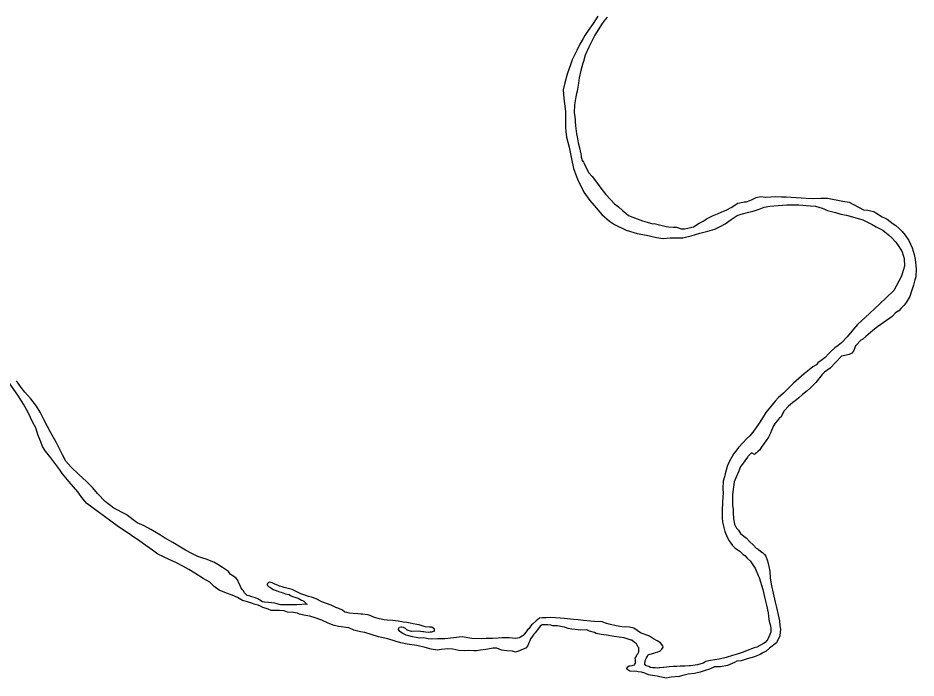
# Model space of a CAD drawing. Extents: x 31699 to 244310, y -8841 to 11474.
# Drawn here: x 147579.2 to 147926.7, y -2746.2 to -2491 of the extents above; entities that cross this region are included whole.
import ezdxf

# ---------------------------------------------------------------- set-up
doc = ezdxf.new("R2010")
doc.units = 0
doc.layers.add('R_Draft', color=7, linetype='Continuous')

msp = doc.modelspace()

# ---------------------------------------------------------------- linework, layer by layer
at = {"layer": 'R_Draft'}
for points in [[(147803.59, -2490.3), (147801.71, -2493.2), (147799.89, -2495.89), (147798.59, -2497.78), (147797.87, -2498.92), (147796.65, -2501.21), (147795.42, -2503.56), (147793.68, -2507.25), (147793.1, -2508.73), (147791.77, -2512.82), (147790.75, -2516.17), (147790.13, -2518.84), (147790.38, -2522.24), (147791.12, -2527.23), (147791.06, -2532.1), (147791.08, -2533.44), (147791.17, -2534.97), (147791.47, -2537.1), (147792.52, -2540.95), (147793.33, -2545.54), (147794.18, -2549.26), (147795.7, -2553.38), (147798.17, -2558.41), (147800.42, -2561.58), (147802.11, -2563.55), (147805.15, -2567.04), (147808.12, -2569.54), (147810.06, -2570.84)], [(147807.13, -2490.71), (147805.89, -2492.33), (147805.04, -2493.55), (147803.35, -2496.31), (147802.38, -2497.65), (147801.02, -2500.48), (147800.05, -2502.29), (147798.7, -2505.38), (147798.01, -2507.92), (147797.82, -2508.46), (147797, -2511.34), (147796.38, -2514.22), (147796.07, -2516.22), (147795.59, -2519.36), (147795.34, -2520.3), (147795.09, -2521.57), (147794.6, -2524.58), (147794.45, -2527.72), (147794.53, -2528.32), (147794.76, -2530.31), (147794.84, -2531.05), (147794.99, -2532.71), (147795.37, -2535.84), (147795.59, -2537.04), (147795.96, -2539.3), (147796.52, -2541.23), (147797.02, -2543.55), (147797.1, -2544.35), (147797.11, -2544.89), (147797.31, -2545.28), (147797.52, -2546.15), (147798, -2546.81), (147798.41, -2547.6)], [(147798.41, -2547.6), (147799.1, -2548.99), (147800.06, -2550.91), (147801.34, -2552.36), (147803.03, -2554.47), (147804.12, -2555.99), (147805.07, -2557.37), (147806.7, -2559.35), (147808.45, -2561.19), (147810.08, -2562.84), (147811.56, -2564.08), (147813.11, -2565.53), (147813.58, -2565.85), (147815.46, -2567.43), (147818.74, -2568.71), (147820.81, -2569.48), (147822.68, -2570.05), (147824.82, -2570.62), (147825.42, -2570.55), (147827.95, -2571.18), (147829.96, -2571.68), (147830.89, -2571.73), (147832.82, -2571.91), (147833.95, -2571.96), (147835.82, -2572.53), (147837.28, -2572.51), (147838.34, -2572.36), (147840.46, -2571.73), (147840.53, -2571.79), (147842.77, -2570.43), (147844.28, -2569.54), (147845.93, -2568.58), (147847.91, -2567.48), (147849.89, -2566.72), (147851.28, -2566.1), (147853.53, -2565.2), (147855.18, -2564.31), (147857.74, -2562.67), (147858.54, -2562.46), (147860.2, -2562.17), (147860.93, -2562.15), (147862.38, -2561.67), (147862.98, -2561.32), (147864.82, -2560.43), (147866.48, -2560.07), (147868.61, -2560.31), (147872.4, -2560.05), (147874.66, -2560.15), (147876.46, -2560.19), (147880.32, -2560.4), (147884.11, -2560.68), (147886.91, -2560.84), (147889.83, -2560.73), (147892.42, -2560.76), (147898.42, -2561.87), (147900.82, -2562.3), (147906.32, -2565.22), (147908.05, -2565.4), (147910.39, -2565.89), (147911.12, -2566.42), (147913.54, -2567.98), (147914.68, -2568.43), (147915.55, -2568.82), (147917.84, -2570.59), (147918.84, -2571.31), (147920.19, -2572.42), (147921.27, -2573.6), (147922.49, -2575.05), (147923.85, -2577.1), (147925.16, -2579.95), (147925.93, -2582.54), (147926.29, -2584.4), (147926.68, -2588.06), (147926.59, -2591.07), (147926.27, -2592.27), (147925.64, -2594.28), (147924.75, -2597.03), (147924.24, -2598.71), (147922.88, -2600.99), (147922.03, -2602.07), (147920.92, -2603.22), (147920.07, -2604.3), (147918.76, -2605.06), (147917.38, -2606.48), (147916.59, -2607.09), (147911.79, -2610.43), (147910.02, -2611.85), (147907.19, -2614.23), (147906.08, -2615.25), (147905.35, -2615.66), (147903.45, -2617.55), (147903.26, -2617.82), (147902.68, -2619.17), (147902.42, -2619.9), (147901.9, -2620.58), (147900.85, -2621.13), (147899.79, -2621.41), (147897.8, -2621.84), (147893.41, -2626.37), (147891.31, -2628), (147890.32, -2628.82)], [(147810.06, -2570.84), (147814.55, -2573.04), (147818.83, -2574.38), (147822.36, -2574.99), (147826.23, -2575.94), (147828.83, -2576.3), (147831.62, -2575.99), (147836.4, -2575.99), (147839.65, -2575.21), (147843.09, -2574.29), (147846.14, -2573.51), (147848.79, -2572.67), (147851.36, -2571.37), (147852.81, -2570.61), (147855.11, -2568.98), (147857.42, -2567.41), (147859.07, -2566.85), (147861.99, -2566.14), (147864.04, -2565.58), (147866.02, -2564.95), (147867.87, -2564.25), (147870.06, -2563.82), (147873.38, -2563.51), (147876.64, -2563.32), (147878.63, -2563.29), (147881.29, -2563.32), (147882.89, -2563.37), (147884.22, -2563.48), (147885.88, -2563.65), (147887.75, -2563.76), (147890.35, -2564.59), (147892.43, -2565.49), (147895.5, -2566.31), (147897.57, -2566.88), (147899.77, -2567.32), (147903.04, -2568.14), (147906.05, -2569.09), (147907.18, -2569.54), (147909.66, -2570.84), (147911.27, -2571.75), (147913.82, -2573.11), (147916.04, -2574.88), (147917.32, -2576.06), (147918.81, -2577.78), (147920.03, -2579.36), (147921.26, -2581.41), (147922.09, -2584), (147922.21, -2587), (147921.45, -2589.61), (147920.87, -2591.09), (147918.09, -2596.4), (147912.52, -2601.75), (147907.01, -2606.9), (147904.06, -2609.61), (147901.84, -2612.17), (147900.08, -2614.27), (147897.85, -2616.64), (147896.54, -2617.66), (147895.29, -2618.61), (147893.91, -2619.69), (147892.93, -2620.71), (147891.49, -2622.33), (147889.98, -2623.42), (147888.73, -2624.37), (147888.14, -2625.18), (147886.69, -2625.87), (147884.65, -2627.57), (147883.41, -2628.59), (147879.27, -2632.25), (147877.7, -2633.74), (147875.34, -2636.04), (147873.38, -2637.94), (147872.2, -2639.22), (147870.37, -2641.32), (147868.61, -2643.54), (147867.18, -2645.83), (147865.75, -2648.06), (147864.84, -2649.34), (147863.93, -2650.62), (147862.36, -2652.57), (147861.11, -2653.79), (147859.81, -2655.15), (147858.04, -2657.11), (147856.93, -2658.46), (147856.21, -2659.47), (147855.05, -2661.42), (147854.01, -2663.37), (147853.56, -2664.44), (147852.81, -2667.32), (147852.56, -2668.46), (147852.12, -2670.13), (147851.96, -2672.94), (147852.12, -2674.87), (147851.94, -2676.07), (147851.78, -2678.54), (147851.69, -2681.21), (147851.67, -2684.15), (147851.83, -2685.94), (147852.75, -2689.6), (147853.58, -2691.79), (147854.33, -2693.24)], [(147890.32, -2628.82), (147887.91, -2631.92), (147885.88, -2634.02), (147884.5, -2635.17), (147882.8, -2636.6), (147881.35, -2637.89), (147880.43, -2638.64), (147879.05, -2639.66), (147878.07, -2640.47), (147877.28, -2641.08), (147875.71, -2642.97), (147874.35, -2645.33), (147873.89, -2645.67), (147873.04, -2646.61), (147872.19, -2647.69), (147871.54, -2648.77), (147870.77, -2650.58), (147870.32, -2651.59), (147869.61, -2653.07), (147868.7, -2654.42), (147867.73, -2655.7), (147866.75, -2657.05), (147866.1, -2658.12), (147865.64, -2658.46), (147864.99, -2659.21), (147864.53, -2659.48), (147864.13, -2659.75), (147863.33, -2659.3), (147862.86, -2659.24), (147861.62, -2660.52), (147861.42, -2660.86), (147860.44, -2662.27), (147859.53, -2663.49), (147858.82, -2664.43), (147858.62, -2664.83), (147857.73, -2667.18), (147857.54, -2667.72), (147856.31, -2670.4), (147855.65, -2675.28), (147855.69, -2677.28), (147855.72, -2679.35), (147855.87, -2681.02), (147855.89, -2682.28), (147856, -2684.62), (147856.43, -2686.74), (147857.18, -2688.33), (147857.99, -2689.12), (147858.81, -2690.38), (147860.09, -2691.36), (147861.03, -2692.21), (147862.31, -2693.39), (147863.66, -2694.77), (147864.88, -2696.02), (147865.55, -2696.41), (147866.69, -2697.26), (147867.3, -2697.66), (147868.11, -2698.51), (147868.58, -2699.1), (147869.27, -2700.96), (147869.77, -2703.09), (147870.07, -2704.95), (147870.3, -2707.62), (147870.75, -2710.54), (147871.39, -2713.47), (147872.24, -2716.86), (147872.67, -2718.99), (147873.31, -2721.84), (147873.81, -2724.17), (147873.97, -2726.04), (147874.19, -2727.3), (147874.14, -2728.5), (147873.97, -2729.91), (147872.68, -2732.66), (147869.98, -2734.7), (147868.67, -2735.79), (147867.42, -2736.54), (147866.43, -2737.09), (147866.03, -2737.29), (147864.12, -2738.05), (147861.33, -2738.76), (147859.02, -2739.53), (147857.36, -2739.75), (147856.5, -2740.17), (147853.79, -2741.34), (147851.01, -2741.85), (147848.75, -2741.95), (147846.83, -2742.84), (147845.05, -2743.27), (147843.13, -2743.9), (147841.01, -2744.46), (147838.55, -2744.7), (147835.97, -2745.4), (147835.11, -2745.68), (147831.92, -2745.93), (147830.13, -2746.22), (147827.6, -2745.73), (147826.53, -2745.48), (147824.73, -2745.3), (147823.13, -2744.99), (147821.73, -2744.41), (147820.52, -2743.97)], [(147696.75, -2723.84), (147694.28, -2723.01), (147692.21, -2722.31), (147689.81, -2721.88), (147688.14, -2721.5), (147687.34, -2721.18), (147685.87, -2720.87), (147683.54, -2720.7), (147682.2, -2720.26), (147680.47, -2720.15), (147678.54, -2720.18), (147677.15, -2720.06), (147676.07, -2719.55), (147674.94, -2719.16), (147674, -2718.91), (147673.07, -2718.46), (147672.13, -2718.07), (147670.99, -2717.75), (147669.59, -2717.31), (147667.99, -2716.8), (147666.12, -2716.23), (147664.11, -2715.12), (147662.1, -2714.15), (147659.96, -2713.45), (147657.08, -2712.29), (147655.13, -2710.85), (147653.44, -2709.14), (147650.9, -2707.71), (147647.61, -2705.69), (147645.33, -2704.33), (147643.05, -2702.96), (147640.57, -2701.66), (147637.75, -2700.37), (147633.33, -2698.3), (147631.32, -2696.8), (147628.7, -2694.97), (147626.34, -2693.27), (147623.12, -2691.18), (147617.68, -2687.39), (147610.22, -2681.97), (147605.91, -2678.76), (147604.29, -2676.92), (147602.39, -2674.28), (147599, -2670.33), (147596.43, -2667.23), (147595.48, -2665.71), (147592.02, -2661.09), (147589.85, -2658.52), (147588.69, -2656.74), (147588.07, -2654.95), (147587.1, -2652.43), (147586.12, -2649.51), (147585.03, -2647.39), (147584.07, -2645.47), (147583.1, -2643.35), (147581.33, -2640.37), (147579.42, -2637.27), (147575.34, -2631.32)], [(147605.72, -2670.29), (147602.75, -2667.54), (147599.85, -2664.71), (147597.75, -2662.34), (147596.45, -2659.96), (147594.05, -2655.06), (147591.94, -2651.42), (147590.7, -2648.97), (147589.34, -2646.52), (147587.83, -2643.48), (147586.4, -2641.1), (147584.23, -2638.33), (147581.93, -2635.76), (147580.44, -2633.85), (147578.73, -2631.27)], [(147687.95, -2713.3), (147686.34, -2712.53), (147685.27, -2712.01), (147684.27, -2711.69), (147683.27, -2711.44), (147682.26, -2711.19), (147681.46, -2711), (147680.4, -2710.75), (147679.66, -2710.36), (147678.59, -2709.97), (147677.58, -2709.45), (147677.12, -2709.26), (147676.72, -2709.2), (147676.19, -2709.27), (147676.06, -2709.48), (147675.92, -2709.61), (147675.86, -2709.68), (147675.73, -2709.81), (147675.66, -2709.95), (147675.6, -2710.02), (147675.8, -2710.41), (147676.21, -2710.87), (147676.95, -2711.26), (147677.55, -2711.72), (147678.02, -2711.98), (147679.09, -2712.43), (147680.09, -2712.75), (147681.03, -2713.07), (147681.7, -2713.33), (147682.7, -2713.71), (147684.17, -2713.96), (147684.71, -2714.28), (147685.44, -2714.67), (147686.38, -2714.99), (147687.58, -2715.31), (147688.25, -2715.7), (147688.92, -2716.16), (147689.26, -2716.28), (147689.86, -2716.54), (147690.33, -2717.07), (147690.47, -2717.13), (147690.67, -2717.46), (147691.07, -2717.73), (147691.01, -2717.86), (147689.94, -2717.68), (147689.08, -2717.82), (147687.15, -2717.92), (147685.76, -2717.94), (147684.3, -2717.96), (147683.56, -2717.97), (147682.23, -2717.92), (147680.84, -2717.88), (147680.3, -2717.75), (147679.57, -2717.56), (147678.63, -2717.31), (147677.3, -2717.19), (147676.17, -2717.08), (147674.64, -2716.9), (147673.84, -2716.71), (147672.83, -2716.13), (147672.03, -2715.67), (147671.16, -2715.28), (147670.29, -2714.96), (147669.69, -2714.84), (147668.68, -2714.45), (147667.95, -2714.26), (147667.34, -2713.74), (147666.94, -2713.28), (147666.33, -2712.35), (147666.06, -2712.09), (147665.65, -2711.5), (147665.31, -2710.9), (147664.62, -2709.18), (147664.2, -2708.25), (147663.53, -2707.46), (147661.78, -2706.35), (147661.31, -2706.03), (147660.63, -2705.1), (147659.49, -2704.32), (147658.41, -2703.47), (147656.53, -2702.36), (147654.99, -2701.45), (147652.05, -2700.29), (147650.71, -2699.85), (147648.84, -2699.21), (147646.23, -2697.91), (147644.02, -2696.74), (147642.14, -2695.57), (147639.18, -2693.81), (147635.97, -2692.06), (147634.36, -2691.02), (147632.81, -2690.04), (147630.6, -2688.8), (147628.05, -2687.44), (147625.31, -2686.28), (147621.14, -2683.01), (147616.31, -2680.54), (147612.95, -2677.99), (147610.11, -2674.96), (147608.08, -2672.59), (147605.72, -2670.29)], [(147854.33, -2693.24), (147855.62, -2695.03), (147856.7, -2696.08), (147858.51, -2697.18), (147859.86, -2698.43), (147860.4, -2698.82), (147861.35, -2699.88), (147862.49, -2700.93), (147863.85, -2702.84), (147864.4, -2703.77), (147865.63, -2706.55), (147865.98, -2707.41), (147867.45, -2712.06), (147868.23, -2715.52), (147868.87, -2718.04), (147869.44, -2721.03), (147869.75, -2723.56), (147869.97, -2724.9), (147870.18, -2725.56), (147870.46, -2726.76), (147870.48, -2727.96), (147870.49, -2728.49), (147869.33, -2731.24), (147869.01, -2731.78), (147868.35, -2732.46), (147867.63, -2732.93), (147865.06, -2734.24), (147864, -2734.59), (147861.29, -2735.56), (147859.83, -2736.25), (147857.45, -2737.02), (147855.66, -2737.51), (147853.21, -2738.28), (147850.5, -2738.92), (147847.12, -2739.44), (147845.39, -2739.86), (147844.34, -2740.48), (147842.09, -2741.18), (147839.37, -2741.55), (147839.1, -2741.56), (147837.17, -2741.59), (147836.24, -2741.6), (147835.45, -2741.61), (147834.19, -2741.76), (147832.79, -2741.78), (147831.2, -2741.87), (147830.13, -2742.02), (147829.14, -2742.1), (147828.87, -2742.17), (147827.61, -2742.33), (147827.28, -2742.33), (147826.68, -2742.41), (147825.75, -2742.22), (147824.89, -2742.3), (147823.89, -2742.11), (147823.35, -2741.72), (147822.81, -2741.66), (147822.28, -2741.54), (147821.81, -2740.88), (147821.92, -2739.48), (147822.43, -2738.47), (147822.76, -2737.73), (147823.08, -2737.26), (147823.35, -2737.19), (147823.87, -2736.98), (147825.2, -2736.63), (147825.93, -2736.42), (147826.85, -2736.13), (147827.51, -2735.79), (147827.97, -2735.45), (147828.37, -2735.05), (147828.56, -2734.71), (147828.82, -2734.24), (147828.68, -2733.77), (147827.86, -2732.65), (147826.52, -2731.87), (147825.11, -2731.02), (147823.5, -2730.05), (147820.03, -2728.7), (147817.54, -2726.93), (147815.87, -2726.56), (147812.81, -2726.47), (147810.61, -2726.04), (147808.47, -2725.47), (147806.54, -2724.96), (147805.2, -2724.52), (147802.27, -2724.36), (147800.74, -2724.25), (147798.01, -2723.95), (147796.02, -2723.78), (147794.22, -2723.54), (147791.82, -2723.31), (147790.49, -2723.2), (147788.96, -2723.09), (147787.23, -2722.98), (147785.3, -2722.87), (147783.64, -2722.9), (147783.17, -2722.91), (147782.11, -2722.92), (147781.05, -2723.07), (147779.73, -2724.09)], [(147779.73, -2724.09), (147778.35, -2725.38), (147777.89, -2725.72), (147776.85, -2727.2), (147776.33, -2727.61), (147775.81, -2728.35), (147775.02, -2729.23), (147774.63, -2729.77), (147774.3, -2730.04), (147773.71, -2730.45), (147773.12, -2730.72), (147771.79, -2730.94), (147769.33, -2730.65), (147766.47, -2730.69), (147765.07, -2730.84), (147762.81, -2730.88), (147760.42, -2730.98), (147758.43, -2731.07), (147754.84, -2730.93), (147751.04, -2730.32), (147747.72, -2730.63), (147744.4, -2731.01), (147741.54, -2731.06), (147739.08, -2731.22), (147737.95, -2731.11), (147736.15, -2730.73), (147734.55, -2730.82), (147733.29, -2730.51), (147731.89, -2730.26), (147730.48, -2729.88), (147729.89, -2729.83), (147729.42, -2729.7), (147728.68, -2729.31), (147728.15, -2729.05), (147727.47, -2728.59), (147727.34, -2728.46), (147727, -2728.2), (147726.73, -2727.87), (147726.52, -2727.41), (147726.65, -2726.87), (147726.72, -2726.8), (147726.91, -2726.54), (147727.31, -2726.46), (147727.64, -2726.46), (147728.31, -2726.58), (147728.98, -2726.97), (147729.31, -2727.17), (147729.58, -2727.43), (147730.05, -2727.69), (147730.99, -2728.01), (147731.45, -2728.07), (147731.59, -2728.13), (147734.11, -2728.03), (147735.91, -2728.2), (147736.31, -2728.2), (147736.84, -2728.32), (147737.91, -2728.44), (147738.77, -2728.36), (147739.37, -2728.35), (147739.7, -2728.28), (147740.17, -2728.14), (147740.23, -2728.07), (147740.36, -2727.94), (147740.43, -2727.74), (147740.42, -2727.34), (147739.41, -2726.55), (147738.41, -2726.5), (147736.75, -2726.39), (147734.41, -2725.69), (147733.61, -2725.57), (147732.14, -2725.26), (147730.94, -2725.01), (147729.68, -2724.76), (147728.41, -2724.58), (147726.34, -2724.28), (147724.21, -2724.04), (147722.02, -2723.87), (147720.95, -2723.76), (147719.08, -2723.32), (147717.21, -2722.81), (147715.14, -2721.97), (147714.41, -2721.78), (147712.54, -2721.48), (147711.94, -2721.49), (147710.74, -2721.44), (147708.88, -2721.27), (147707.41, -2721.15), (147706.41, -2720.9), (147705.68, -2720.78), (147704.74, -2719.99), (147703.4, -2719.34), (147702.19, -2718.9), (147700.45, -2718.12), (147696.84, -2716.71), (147694.57, -2715.67), (147692.76, -2714.97), (147691.69, -2714.65), (147691.29, -2714.59), (147690.16, -2714.2), (147688.62, -2713.69), (147687.95, -2713.3)], [(147820.52, -2743.97), (147819.19, -2743.85), (147818.72, -2743.66), (147815.93, -2743.57), (147814.85, -2742.85), (147814.78, -2742.52), (147815.24, -2741.91), (147815.7, -2741.5), (147816.89, -2741.35), (147817.29, -2741.28), (147817.82, -2741.14), (147817.95, -2740.93), (147818.14, -2740.53), (147818.2, -2739.8), (147818.19, -2739.2), (147818.05, -2738.53), (147818.44, -2738.06), (147818.69, -2737.32), (147819.09, -2736.85), (147819.41, -2736.11), (147819.46, -2735.51), (147819.39, -2734.98), (147819.38, -2734.58), (147819.18, -2734.25), (147818.84, -2733.52), (147818.5, -2733.06), (147817.82, -2732.47), (147816.68, -2731.55), (147816.41, -2731.62), (147813.81, -2730.72), (147809.94, -2730.11), (147806.88, -2729.63), (147804.88, -2729.46), (147802.88, -2728.95), (147802.34, -2728.56), (147800.4, -2728.05), (147799.33, -2727.6), (147797.01, -2727.7), (147796.01, -2727.59), (147793.48, -2727.29), (147792.14, -2727.11), (147790.74, -2726.6), (147789.81, -2726.41), (147788.01, -2726.1), (147787.34, -2726.05), (147786.14, -2726), (147785.41, -2725.81), (147784.28, -2725.69), (147783.08, -2725.64), (147782.08, -2725.66), (147781.29, -2726.2), (147780.97, -2726.61), (147780.12, -2727.69), (147779.27, -2728.77), (147778.81, -2729.31), (147778.03, -2730.38), (147777.58, -2731.06), (147777.32, -2731.86), (147776.94, -2732.67), (147776.74, -2733), (147776.36, -2733.94), (147775.77, -2734.62), (147775.64, -2734.69), (147775.04, -2734.96), (147774.05, -2735.38), (147773.32, -2735.72), (147771.67, -2736.21), (147770.53, -2735.9), (147768.34, -2735.73), (147766.34, -2735.49), (147764.47, -2734.65), (147763.07, -2734.67), (147762.47, -2734.82), (147760.22, -2735.18), (147758.16, -2735.48), (147756.64, -2735.7), (147755.57, -2735.65), (147753.44, -2735.62), (147751.85, -2735.71), (147749.85, -2735.53), (147747.52, -2735.04), (147745.59, -2735), (147743.07, -2735.23), (147741.6, -2735.39), (147739.14, -2735.09), (147736.74, -2734.46), (147733.6, -2733.71), (147729.8, -2733.1), (147727.34, -2732.67), (147725.13, -2732.03), (147722.39, -2731.07), (147718.66, -2730.26), (147715.92, -2729.37), (147713.38, -2728.6), (147711.78, -2728.43), (147709.18, -2727.66), (147707.23, -2726.83), (147703.24, -2726.35), (147701.17, -2725.78), (147698.96, -2724.88), (147696.75, -2723.84)]]:
    msp.add_lwpolyline(points, dxfattribs=at)

doc.saveas('drawing.dxf')
